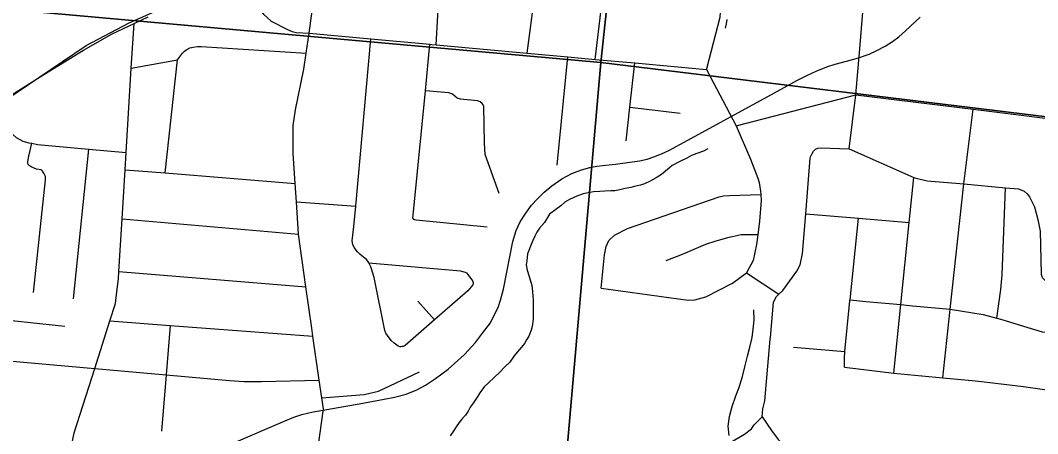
# Model space of a CAD drawing. Extents: x 0 to 34, y 0 to 22.
# Drawn here: x 2.52 to 3.161, y 19.308 to 19.568 of the extents above; entities that cross this region are included whole.
import ezdxf

# ---------------------------------------------------------------- set-up
doc = ezdxf.new("R2010")
doc.units = 0
for name, color, linetype in [('GM_X_City_Street', 7, 'Continuous'), ('GM_X_County_Road', 7, 'Continuous'), ('GM_X_Minor_River', 7, 'Continuous'), ('GM_X_Rail_Line', 7, 'Continuous'), ('GM_X_Section', 7, 'Continuous'), ('GM_X_State_Route', 7, 'Continuous'), ('GM_X_Township_Road', 7, 'Continuous'), ('GM_X_US_Route', 7, 'Continuous')]:
    doc.layers.add(name, color=color, linetype=linetype)

msp = doc.modelspace()

# ---------------------------------------------------------------- linework, layer by layer
at = {"layer": 'GM_X_City_Street'}
for p, q in [((2.61163, 19.47187), (2.61931, 19.54326)), ((2.85841, 19.47684), (2.86526, 19.54508)), ((2.90424, 19.51335), (2.93592, 19.50955)), ((2.55377, 19.39254), (2.56356, 19.48697)), ((2.69419, 19.45364), (2.7316, 19.45091)), ((2.58447, 19.44302), (2.69547, 19.43331)), ((2.58245, 19.40965), (2.70023, 19.4)), ((2.78113, 19.3792), (2.77066, 19.39103)), ((3.0073, 19.36202), (3.03971, 19.35941))]:
    msp.add_line(p, q, dxfattribs=at)
for points in [[(2.83951, 19.54743), (2.84442, 19.5842), (2.84887, 19.61756), (2.85272, 19.64638), (2.84727, 19.64843), (2.83495, 19.6573), (2.83085, 19.66025), (2.81759, 19.68019), (2.80064, 19.70567), (2.80034, 19.7086), (2.80061, 19.71213), (2.80125, 19.71515), (2.80268, 19.71892), (2.80601, 19.723), (2.81395, 19.72963), (2.83646, 19.74483), (2.84021, 19.74736), (2.84429, 19.75105), (2.84723, 19.75458), (2.84862, 19.75669), (2.84961, 19.75908), (2.85032, 19.76457), (2.87046, 19.96029), (2.87304, 19.98538)], [(2.89351, 19.72991), (2.94028, 19.64046), (2.94097, 19.63778), (2.93887, 19.62009), (2.93514, 19.58875), (2.93529, 19.58756), (2.93583, 19.58626), (2.93637, 19.58526), (2.93704, 19.58465), (2.93862, 19.58371), (2.94101, 19.58304), (2.95728, 19.57845), (2.95847, 19.57776), (2.95982, 19.57648), (2.96083, 19.57499), (2.9611, 19.57323), (2.96086, 19.56999), (2.95262, 19.53758), (2.9525, 19.53709)], [(2.88251, 19.5435), (2.88678, 19.58018), (2.89044, 19.61165), (2.89073, 19.61411), (2.89497, 19.65059), (2.89474, 19.65629), (2.89238, 19.6611), (2.88909, 19.66594), (2.88539, 19.67002), (2.87975, 19.67226), (2.87652, 19.67234), (2.87363, 19.67033), (2.87145, 19.66678), (2.86895, 19.65792), (2.86794, 19.65548), (2.86427, 19.65292), (2.85272, 19.64638)], [(2.7823, 19.55267), (2.7844, 19.58989), (2.78627, 19.62271), (2.78659, 19.62838), (2.78631, 19.63256), (2.78471, 19.63697), (2.77614, 19.65232)], [(2.75838, 19.36267), (2.75587, 19.36448), (2.75391, 19.36621), (2.75154, 19.36943), (2.75066, 19.37083), (2.74989, 19.37258), (2.74311, 19.40589), (2.74243, 19.40867), (2.74101, 19.41267), (2.7398, 19.41514), (2.7392, 19.41636), (2.73847, 19.41731), (2.73761, 19.41798), (2.73418, 19.42066), (2.73263, 19.4222), (2.73068, 19.42493), (2.72978, 19.42684), (2.72926, 19.42915), (2.73043, 19.43804), (2.7316, 19.45091), (2.74119, 19.55643)], [(2.76758, 19.44315), (2.77547, 19.52359), (2.77836, 19.55303)], [(2.59022, 19.53797), (2.61931, 19.54326), (2.62242, 19.54738), (2.6238, 19.54873), (2.62513, 19.54979), (2.6271, 19.55068), (2.62914, 19.55122), (2.6319, 19.55163), (2.63428, 19.55169), (2.70046, 19.54736)], [(2.90189, 19.49222), (2.90424, 19.51335), (2.90735, 19.54122)], [(2.82189, 19.459), (2.8132, 19.48354), (2.81281, 19.49076), (2.81224, 19.51376), (2.81188, 19.51477), (2.81114, 19.51568), (2.80995, 19.51669), (2.80834, 19.51728), (2.79754, 19.51832), (2.79547, 19.51895), (2.79249, 19.52149), (2.79024, 19.5225), (2.77547, 19.52359)], [(2.50093, 19.51236), (2.51403, 19.49742), (2.5156, 19.49611), (2.51777, 19.4943), (2.52199, 19.49193), (2.52568, 19.49091), (2.52748, 19.49056), (2.53116, 19.48985), (2.56356, 19.48697), (2.587, 19.48488)], [(3.10135, 19.34277), (3.10581, 19.38383), (3.10604, 19.38596), (3.1146, 19.46493), (3.12048, 19.51202)], [(2.97117, 19.50158), (2.98038, 19.48055), (2.98489, 19.4687), (2.98567, 19.46589), (2.9866, 19.46034), (2.98671, 19.45831), (2.98692, 19.45453), (2.986, 19.44145), (2.98491, 19.43297), (2.9841, 19.42668), (2.98192, 19.41672), (2.97775, 19.409), (2.9982, 19.3954)], [(2.5286, 19.39648), (2.53623, 19.46753), (2.53625, 19.4686), (2.53608, 19.46962), (2.53517, 19.47173), (2.53436, 19.47297), (2.53395, 19.47345), (2.53313, 19.47386), (2.53048, 19.47429), (2.52709, 19.47569), (2.52586, 19.47665), (2.52531, 19.47724), (2.52504, 19.47801), (2.5251, 19.47916), (2.5257, 19.48237), (2.52748, 19.49056)], [(3.04235, 19.487), (3.08316, 19.46902), (3.08377, 19.46875), (3.09151, 19.46701), (3.1146, 19.46493), (3.14098, 19.46254), (3.14912, 19.4618), (3.15269, 19.46037), (3.15466, 19.4588), (3.15602, 19.45686), (3.15908, 19.45051), (3.16134, 19.44247), (3.16267, 19.43521), (3.16329, 19.40803), (3.1637, 19.40668), (3.16418, 19.40572), (3.1658, 19.40406), (3.16728, 19.40343), (3.16981, 19.40291), (3.19749, 19.40119), (3.19958, 19.40113), (3.20186, 19.40107), (3.20756, 19.40129), (3.22514, 19.40573)], [(2.58634, 19.47392), (2.61163, 19.47187), (2.69346, 19.46522)], [(3.0705, 19.34565), (3.07494, 19.38887), (3.08025, 19.44065), (3.08316, 19.46902)], [(3.13543, 19.38034), (3.13797, 19.39847), (3.13878, 19.40757), (3.14098, 19.46254)], [(2.88612, 19.39925), (2.8884, 19.4203), (2.8893, 19.42541), (2.89111, 19.42935), (2.89462, 19.43268), (2.90289, 19.43682), (2.96054, 19.4569), (2.96321, 19.4574), (2.96701, 19.45767), (2.98671, 19.45831)], [(3.01505, 19.44603), (3.04821, 19.4433), (3.08025, 19.44065)], [(3.03945, 19.34954), (3.03959, 19.35473), (3.03971, 19.35941), (3.04293, 19.39119), (3.043, 19.39186), (3.04821, 19.4433)], [(2.76758, 19.44315), (2.76872, 19.44261), (2.76965, 19.44233), (2.81435, 19.43793)], [(2.98491, 19.43297), (2.97431, 19.43294), (2.96874, 19.43167), (2.96664, 19.43115), (2.95835, 19.42891), (2.95191, 19.42668), (2.93716, 19.42047), (2.927, 19.41638)], [(2.37792, 19.42854), (2.43519, 19.40445), (2.48827, 19.38213), (2.49224, 19.38129), (2.49754, 19.38061), (2.5049, 19.37985), (2.54831, 19.37537)], [(2.7398, 19.41514), (2.79752, 19.41007), (2.79974, 19.40958), (2.80056, 19.4093), (2.80129, 19.40883), (2.80199, 19.40812), (2.80405, 19.40534)], [(2.80405, 19.40534), (2.80476, 19.40456), (2.80543, 19.40352), (2.80555, 19.40237), (2.8054, 19.4013), (2.80215, 19.39761), (2.78113, 19.3792), (2.76276, 19.36313), (2.76145, 19.36256), (2.76078, 19.36237), (2.76008, 19.36225), (2.75931, 19.36234), (2.75838, 19.36267)], [(2.88612, 19.39925), (2.94093, 19.39165), (2.94511, 19.39192), (2.95218, 19.39381), (2.96893, 19.40248), (2.97775, 19.409)], [(3.043, 19.39186), (3.05285, 19.39094), (3.07494, 19.38887), (3.0824, 19.38817), (3.10604, 19.38596), (3.12693, 19.38263), (3.13543, 19.38034), (3.13635, 19.38009), (3.14067, 19.37878), (3.15218, 19.37528), (3.16406, 19.37172), (3.16623, 19.37155), (3.17981, 19.37128), (3.19079, 19.36984), (3.201, 19.36785), (3.21455, 19.36329), (3.21913, 19.36243), (3.22268, 19.36192), (3.23744, 19.36242)], [(2.57672, 19.37873), (2.61473, 19.37581), (2.70467, 19.36891)], [(2.61473, 19.37581), (2.6121, 19.34451), (2.60915, 19.30917)], [(2.47447, 19.35684), (2.5033, 19.35426), (2.56716, 19.34854), (2.6121, 19.34451), (2.65204, 19.34094), (2.66133, 19.34037), (2.67215, 19.34033), (2.70862, 19.34128)], [(3.03945, 19.34954), (3.0705, 19.34565), (3.10135, 19.34277), (3.11995, 19.34103), (3.12575, 19.34036), (3.15233, 19.33728), (3.19938, 19.3306), (3.23315, 19.32581), (3.25047, 19.32335), (3.25717, 19.3224), (3.26864, 19.31771)], [(2.71023, 19.33006), (2.73693, 19.33228), (2.7459, 19.33432), (2.77184, 19.34655)]]:
    msp.add_lwpolyline(points, dxfattribs=at)
at = {"layer": 'GM_X_County_Road'}
msp.add_line((3.04813, 19.53818), (3.04913, 19.55018), dxfattribs=at)
for points in [[(3.04913, 19.55018), (3.05212, 19.58618), (3.05467, 19.61676), (3.05741, 19.64965), (3.05767, 19.65259), (3.06112, 19.69106), (3.06393, 19.72237), (3.06489, 19.73312), (3.0701, 19.79122)], [(2.66185, 19.59137), (2.66563, 19.58293), (2.66903, 19.57722), (2.67351, 19.57192), (2.67843, 19.56767), (2.68862, 19.56224), (2.69145, 19.56106), (2.69405, 19.56051), (2.70232, 19.55999), (2.74119, 19.55643), (2.77836, 19.55303)], [(2.70393, 19.37409), (2.70023, 19.4), (2.69547, 19.43331), (2.69419, 19.45364), (2.69346, 19.46522), (2.69226, 19.48424), (2.69222, 19.50172), (2.69355, 19.51175), (2.69897, 19.53729), (2.70046, 19.54736), (2.70232, 19.55999), (2.7047, 19.57876)], [(2.55408, 19.15624), (2.55374, 19.19126), (2.55326, 19.24235), (2.55168, 19.28937), (2.55222, 19.29753), (2.55431, 19.30793), (2.56716, 19.34854), (2.57672, 19.37873), (2.58018, 19.38965), (2.58107, 19.39685), (2.58218, 19.40519), (2.58245, 19.40965), (2.58447, 19.44302), (2.58634, 19.47392), (2.587, 19.48488), (2.59022, 19.53797), (2.59193, 19.56618)], [(2.77836, 19.55303), (2.77945, 19.55293), (2.7823, 19.55267), (2.83951, 19.54743), (2.86526, 19.54508), (2.88251, 19.5435), (2.90735, 19.54122), (2.9525, 19.53709), (2.97117, 19.50158), (3.04671, 19.52118), (3.12048, 19.51202), (3.20284, 19.50178)], [(2.99275, 19.36711), (2.99284, 19.3681), (2.99476, 19.39035), (2.99672, 19.39391), (2.9982, 19.3954), (3.00059, 19.39782), (3.00956, 19.40999), (3.01153, 19.41394), (3.013, 19.42112), (3.01505, 19.44603), (3.01794, 19.48123), (3.01815, 19.48202), (3.01901, 19.48378), (3.02006, 19.48555), (3.02128, 19.48686), (3.02268, 19.4875), (3.02433, 19.48775), (3.04235, 19.487), (3.04671, 19.52118), (3.04813, 19.53818)], [(2.70459, 19.27487), (2.71121, 19.32317), (2.71023, 19.33006), (2.70862, 19.34128), (2.70467, 19.36891), (2.70393, 19.37409)], [(2.98806, 19.32312), (2.98939, 19.32816), (2.99275, 19.36711)], [(2.93023, 19.27917), (2.94256, 19.28724), (2.97646, 19.30714), (2.98089, 19.31047), (2.98265, 19.3131), (2.98757, 19.31806), (2.98806, 19.32312)]]:
    msp.add_lwpolyline(points, dxfattribs=at)
at = {"layer": 'GM_X_Minor_River'}
for points in [[(2.96536, 19.56856), (2.96487, 19.56592), (2.96438, 19.56309)], [(2.95342, 19.48716), (2.9507, 19.48556), (2.94646, 19.48422), (2.94318, 19.48284), (2.94008, 19.48125), (2.93524, 19.47898), (2.93096, 19.4765), (2.92801, 19.47396), (2.92428, 19.47089), (2.92077, 19.46875), (2.91708, 19.46663), (2.9136, 19.46506), (2.91091, 19.46422), (2.90727, 19.46342), (2.90496, 19.46276), (2.90132, 19.46215), (2.89787, 19.46134), (2.89481, 19.46071), (2.89233, 19.46062), (2.88852, 19.4604), (2.88529, 19.46015), (2.88148, 19.45993), (2.87899, 19.45947), (2.87497, 19.45868), (2.87092, 19.45733), (2.86628, 19.45524), (2.86336, 19.45346), (2.8608, 19.4511), (2.85767, 19.44876), (2.85375, 19.44588), (2.85051, 19.4407), (2.84732, 19.43703), (2.84571, 19.43462), (2.84447, 19.43202), (2.84322, 19.42922), (2.84175, 19.42567), (2.8407, 19.42305), (2.83985, 19.42081), (2.8393, 19.41646), (2.83901, 19.414), (2.83963, 19.41055), (2.84081, 19.4067), (2.84249, 19.40093), (2.84291, 19.39711), (2.84317, 19.39425), (2.84345, 19.39158), (2.84332, 19.38836), (2.84341, 19.38588), (2.84331, 19.38323), (2.84336, 19.37961), (2.8428, 19.37508), (2.84214, 19.37282), (2.84066, 19.36908), (2.83924, 19.36667), (2.83782, 19.36445), (2.83602, 19.36206), (2.83324, 19.35894), (2.83143, 19.35654), (2.82862, 19.35267), (2.82526, 19.34939), (2.82229, 19.34628), (2.81894, 19.34319), (2.81498, 19.33936), (2.81242, 19.337), (2.80981, 19.33331), (2.80858, 19.33108), (2.80556, 19.32683), (2.80375, 19.32425), (2.80232, 19.32165), (2.8007, 19.31924), (2.79851, 19.31667), (2.79672, 19.31447), (2.7949, 19.31188), (2.79329, 19.30948), (2.79107, 19.30615)], [(2.96678, 19.30632), (2.96613, 19.31223), (2.967, 19.31829), (2.96864, 19.32472), (2.97104, 19.33133), (2.97284, 19.33624), (2.97504, 19.34266), (2.97669, 19.34966), (2.97834, 19.35647), (2.97996, 19.36214), (2.9814, 19.36819), (2.98188, 19.37332), (2.98255, 19.379), (2.98248, 19.38566)]]:
    msp.add_lwpolyline(points, dxfattribs=at)
at = {"layer": 'GM_X_Rail_Line'}
for points in [[(2.34866, 19.4091), (2.45034, 19.48083), (2.51058, 19.51755), (2.56176, 19.55223), (2.58886, 19.56654), (2.62986, 19.58479), (2.65807, 19.59153), (2.70522, 19.6073), (2.89293, 19.73125), (3.07364, 19.8238), (3.26381, 19.90928), (3.35295, 19.94835)], [(2.65344, 19.30118), (2.68459, 19.31457), (2.69254, 19.31783), (2.69771, 19.31953), (2.7048, 19.32131), (2.71331, 19.3228), (2.73607, 19.32669), (2.74961, 19.32925), (2.75606, 19.33059), (2.76344, 19.33251), (2.77017, 19.33513), (2.77549, 19.33811), (2.7818, 19.34236), (2.78974, 19.34818), (2.79988, 19.35718), (2.80697, 19.36491), (2.81151, 19.37079), (2.8164, 19.37739), (2.8193, 19.38306), (2.82129, 19.3871), (2.82285, 19.39164), (2.82469, 19.39852), (2.83065, 19.42872), (2.83263, 19.43567), (2.83519, 19.44106), (2.83866, 19.44659), (2.84228, 19.45155), (2.84603, 19.45566), (2.85022, 19.4597), (2.85518, 19.46381), (2.86149, 19.46821), (2.8678, 19.47147), (2.87383, 19.47388), (2.879, 19.47523), (2.8834, 19.47615), (2.88708, 19.47658), (2.89529, 19.47752), (2.91041, 19.47948), (2.91523, 19.48062), (2.91941, 19.48196), (2.92416, 19.48388), (2.92934, 19.48629), (2.99533, 19.52239), (3.00938, 19.53011), (3.01619, 19.53356), (3.02169, 19.53613), (3.02836, 19.53871), (3.03364, 19.54038), (3.04071, 19.54233), (3.04822, 19.54442), (3.05503, 19.54683), (3.05987, 19.54905), (3.06515, 19.5518), (3.06978, 19.55485), (3.07362, 19.55778), (3.07794, 19.56144), (3.08715, 19.57009)]]:
    msp.add_lwpolyline(points, dxfattribs=at)
at = {"layer": 'GM_X_Section'}
for points in [[(2.43388, 20.09141), (2.94009, 20.04644), (2.88606, 19.54156), (2.38459, 19.5868)], [(2.94009, 20.04644), (3.43084, 19.98722), (3.38246, 19.48109), (2.88606, 19.54156)], [(2.38459, 19.5868), (2.88606, 19.54156), (2.84187, 19.03609), (2.33614, 19.08597)], [(2.88606, 19.54156), (3.38246, 19.48109), (3.33585, 18.97757), (2.84187, 19.03609)]]:
    msp.add_lwpolyline(points, close=True, dxfattribs=at)
at = {"layer": 'GM_X_State_Route'}
msp.add_line((2.59193, 19.56618), (2.6008, 19.57036), dxfattribs=at)
msp.add_lwpolyline([(2.51291, 19.51994), (2.53514, 19.53401), (2.56001, 19.54931), (2.57812, 19.55966), (2.59193, 19.56618)], dxfattribs=at)
at = {"layer": 'GM_X_Township_Road'}
msp.add_lwpolyline([(2.98757, 19.31806), (2.99361, 19.30944), (2.9977, 19.30378), (3.00556, 19.29623), (3.00959, 19.29308), (3.0177, 19.2895), (3.02809, 19.28729), (3.0389, 19.28875), (3.04776, 19.28954), (3.05426, 19.28934), (3.06085, 19.28766), (3.07611, 19.28501), (3.08379, 19.27556), (3.08615, 19.26857), (3.08615, 19.26138), (3.08497, 19.24898), (3.08135, 19.21364)], dxfattribs=at)
at = {"layer": 'GM_X_US_Route'}
msp.add_line((2.59193, 19.56618), (2.6008, 19.57036), dxfattribs=at)
msp.add_lwpolyline([(2.51291, 19.51994), (2.53514, 19.53401), (2.56001, 19.54931), (2.57812, 19.55966), (2.59193, 19.56618)], dxfattribs=at)

doc.saveas('drawing.dxf')
